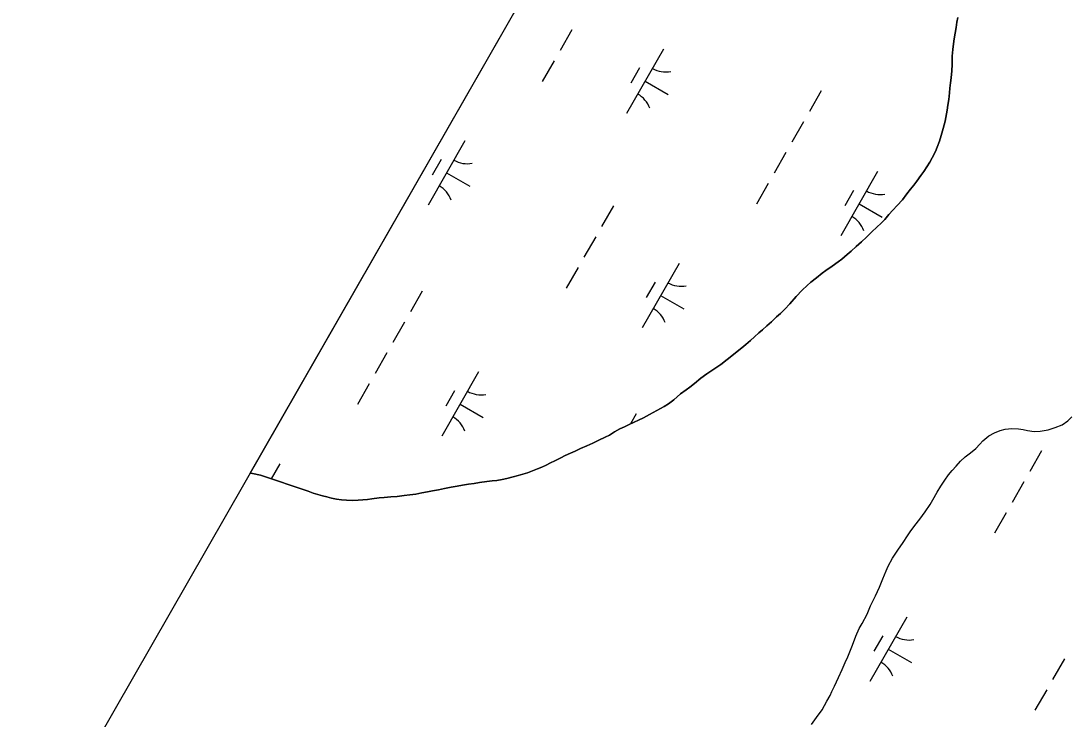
# Model space of a CAD drawing. Extents: x 3930721 to 3950824, y 220441 to 242861.
# Drawn here: x 3934273 to 3934980, y 226911 to 227382 of the extents above; entities that cross this region are included whole.
import ezdxf

# ---------------------------------------------------------------- set-up
doc = ezdxf.new("R2010")
doc.units = 0
for name, color, linetype in [('V-GRID-FRAM', 7, 'Continuous'), ('V-TOPO-SHOR', 7, 'Continuous'), ('V-WETL-SWMP', 7, 'Continuous')]:
    doc.layers.add(name, color=color, linetype=linetype)

msp = doc.modelspace()

# ---------------------------------------------------------------- linework, layer by layer
at = {"layer": 'V-GRID-FRAM'}
msp.add_lwpolyline([(3948829.04, 235080.94), (3941569.42, 222286.79), (3934009.8, 226348.12), (3941449.59, 239338.56), (3948829.04, 235080.94)], dxfattribs=at)
at = {"layer": 'V-TOPO-SHOR'}
for points in [[(3934819.77, 227216.56), (3934823.85, 227219.5), (3934826.19, 227221.4), (3934829.83, 227224.52), (3934832.52, 227226.77), (3934835.99, 227229.88), (3934839.47, 227233), (3934842.85, 227236.11), (3934846.32, 227239.49), (3934850.14, 227243.13), (3934852.48, 227245.46), (3934855.18, 227248.15), (3934858.04, 227251.44), (3934860.73, 227254.38), (3934863.51, 227257.5), (3934867.07, 227261.48), (3934870.02, 227265.46), (3934872.54, 227268.67), (3934874.88, 227271.35), (3934876.79, 227273.86), (3934879.57, 227277.76), (3934881.57, 227280.53), (3934883.65, 227283.65), (3934885.56, 227286.77), (3934887.21, 227289.71), (3934889.39, 227293.96), (3934890.6, 227296.99), (3934892.08, 227300.97), (3934893.3, 227304.78), (3934894.61, 227309.38), (3934895.89, 227314.45), (3934897.23, 227321.94), (3934897.75, 227325.24), (3934898.36, 227329.05), (3934898.8, 227333.64), (3934899.06, 227336.76), (3934899.42, 227340.23), (3934899.85, 227343.7), (3934900.47, 227348.46), (3934900.65, 227352.71), (3934900.57, 227358.17), (3934901.01, 227362.85), (3934901.44, 227366.49), (3934901.97, 227369.96), (3934902.58, 227373.77), (3934903.28, 227377.58), (3934903.89, 227381.14), (3934904.5, 227384.34)], [(3934434.2, 227075.67), (3934466.35, 227064.81), (3934469.73, 227063.6), (3934473.02, 227062.64), (3934476.06, 227061.77), (3934479.09, 227060.99), (3934482.12, 227060.2), (3934485.59, 227059.59), (3934488.97, 227059.15), (3934492.18, 227058.89), (3934496.16, 227058.71), (3934500.06, 227058.79), (3934503.18, 227059.05), (3934506.39, 227059.3), (3934509.42, 227059.73), (3934514.37, 227060.33), (3934517.66, 227060.59), (3934522.25, 227061.01), (3934526.42, 227061.36), (3934531.18, 227061.87), (3934535, 227062.38), (3934538.99, 227062.9), (3934542.98, 227063.67), (3934546.96, 227064.45), (3934550.26, 227065.14), (3934554.33, 227065.91), (3934558.23, 227066.77), (3934562.83, 227067.63), (3934566.82, 227068.24), (3934570.37, 227068.84), (3934574.62, 227069.61), (3934578.35, 227070.13), (3934581.9, 227070.73), (3934586.85, 227071.33), (3934590.49, 227071.93), (3934593.61, 227072.19), (3934597.33, 227072.7), (3934600.28, 227073.39), (3934604.62, 227074.51), (3934608.09, 227075.38), (3934611.21, 227076.33), (3934614.33, 227077.36), (3934617.62, 227078.57), (3934621.01, 227079.86), (3934623.96, 227081.08), (3934626.91, 227082.37), (3934629.85, 227083.93), (3934632.72, 227085.4), (3934636.71, 227087.39), (3934639.74, 227088.86), (3934643.21, 227090.5), (3934646.33, 227091.97), (3934650.06, 227093.61), (3934654.31, 227095.43), (3934658.3, 227097.33), (3934662.29, 227099.23), (3934666.71, 227101.3), (3934669.58, 227102.77), (3934672.96, 227104.85), (3934676.52, 227106.84), (3934679.64, 227108.39), (3934682.94, 227109.86), (3934686.14, 227111.42), (3934689.09, 227112.8), (3934692.48, 227114.44), (3934696.47, 227116.69), (3934701.58, 227119.29), (3934706.36, 227121.97), (3934709.39, 227123.78), (3934712.95, 227126.55), (3934717.37, 227130.53), (3934721.19, 227133.21), (3934723.79, 227134.95), (3934727.01, 227137.54), (3934731.17, 227141), (3934735.33, 227144.12), (3934740.02, 227147.23), (3934744.71, 227150.35), (3934749.04, 227153.63), (3934752.17, 227156.15), (3934755.64, 227159), (3934758.76, 227161.6), (3934761.54, 227163.85), (3934764.75, 227166.62), (3934767.44, 227169.04), (3934770.39, 227171.72), (3934772.65, 227173.8), (3934775.68, 227176.4), (3934778.81, 227179.17), (3934782.28, 227182.54), (3934784.79, 227184.7), (3934787.92, 227187.56), (3934791.13, 227191.28), (3934795.47, 227196.13), (3934799.55, 227200.38), (3934802.94, 227203.67), (3934805.45, 227205.91), (3934809.18, 227208.77), (3934813, 227211.89), (3934815.52, 227213.7), (3934819.77, 227216.56)], [(3934895.77, 227072.35), (3934898.2, 227075.81), (3934900.62, 227078.74), (3934903.4, 227081.85), (3934906.34, 227085.14), (3934909.29, 227088.07), (3934913.09, 227090.83), (3934916.56, 227093.77), (3934919.33, 227096.71), (3934921.41, 227098.95), (3934925.39, 227102.23), (3934929.2, 227104.3), (3934933, 227105.85), (3934936.46, 227106.71), (3934940.79, 227107.23), (3934945.29, 227107.05), (3934948.4, 227106.53), (3934951.51, 227105.83), (3934955.83, 227105.13), (3934959.98, 227105.47), (3934965.35, 227106.33), (3934970.02, 227107.88), (3934974.86, 227109.6), (3934978.67, 227112.37), (3934981.27, 227115.13)], [(3934427.33, 227077.15), (3934428.95, 227076.74), (3934434.2, 227075.67)], [(3934805.79, 226907.64), (3934809.26, 226912.31), (3934812.9, 226917.49), (3934816.19, 226923.2), (3934818.27, 226927), (3934819.49, 226929.77), (3934821.22, 226933.39), (3934824, 226939.27), (3934826.43, 226944.63), (3934828.51, 226949.3), (3934830.24, 226953.1), (3934833.02, 226960.01), (3934834.06, 226962.95), (3934835.79, 226967.1), (3934837.88, 226972.29), (3934839.96, 226975.57), (3934843.25, 226981.96), (3934845.68, 226987.5), (3934847.41, 226991.12), (3934848.97, 226994.41), (3934851.58, 227000.11), (3934853.83, 227005.82), (3934856.09, 227011.18), (3934857.48, 227014.29), (3934860.42, 227019.82), (3934864.06, 227025), (3934867.7, 227030.36), (3934870.47, 227034.68), (3934872.21, 227037.44), (3934875.5, 227041.76), (3934878.79, 227046.08), (3934882.43, 227050.92), (3934885.72, 227055.93), (3934887.63, 227059.04), (3934890.58, 227064.23), (3934893, 227068.2), (3934895.77, 227072.35)]]:
    msp.add_lwpolyline(points, dxfattribs=at)
at = {"layer": 'V-WETL-SWMP'}
for p, q in [((3934427.33, 227077.15), (3934919.83, 227937.1)), ((3934903.89, 227381.14), (3934903.28, 227377.58)), ((3934904.5, 227384.34), (3934903.89, 227381.14)), ((3934644.18, 227375.92), (3934636.23, 227362.04)), ((3934903.28, 227377.58), (3934902.58, 227373.77)), ((3934901.97, 227369.96), (3934901.44, 227366.49)), ((3934902.58, 227373.77), (3934901.97, 227369.96)), ((3934706.01, 227363.08), (3934681.16, 227319.69)), ((3934901.01, 227362.85), (3934900.57, 227358.17)), ((3934901.44, 227366.49), (3934901.01, 227362.85)), ((3934632.25, 227355.1), (3934624.3, 227341.21)), ((3934900.57, 227358.17), (3934900.65, 227352.71)), ((3934689.87, 227350.42), (3934683.91, 227340.01)), ((3934900.47, 227348.46), (3934899.85, 227343.7)), ((3934900.65, 227352.71), (3934900.47, 227348.46)), ((3934693.58, 227341.38), (3934709.2, 227332.44)), ((3934899.42, 227340.23), (3934899.06, 227336.76)), ((3934899.85, 227343.7), (3934899.42, 227340.23)), ((3934812.38, 227334.91), (3934804.43, 227321.03)), ((3934898.8, 227333.64), (3934898.36, 227329.05)), ((3934899.06, 227336.76), (3934898.8, 227333.64)), ((3934897.75, 227325.24), (3934897.23, 227321.94)), ((3934898.36, 227329.05), (3934897.75, 227325.24)), ((3934897.23, 227321.94), (3934895.89, 227314.45)), ((3934800.45, 227314.08), (3934792.5, 227300.2)), ((3934895.89, 227314.45), (3934894.61, 227309.38)), ((3934893.3, 227304.78), (3934892.08, 227300.97)), ((3934894.61, 227309.38), (3934893.3, 227304.78)), ((3934572.14, 227301.19), (3934547.29, 227257.8)), ((3934890.6, 227296.99), (3934889.39, 227293.96)), ((3934892.08, 227300.97), (3934890.6, 227296.99)), ((3934788.52, 227293.26), (3934780.57, 227279.37)), ((3934887.21, 227289.71), (3934885.56, 227286.77)), ((3934889.39, 227293.96), (3934887.21, 227289.71)), ((3934556, 227288.53), (3934550.04, 227278.12)), ((3934883.65, 227283.65), (3934881.57, 227280.53)), ((3934885.56, 227286.77), (3934883.65, 227283.65)), ((3934559.72, 227279.49), (3934575.34, 227270.55)), ((3934850.35, 227280.41), (3934825.5, 227237.02)), ((3934879.57, 227277.76), (3934876.79, 227273.86)), ((3934881.57, 227280.53), (3934879.57, 227277.76)), ((3934776.6, 227272.43), (3934768.64, 227258.55)), ((3934872.54, 227268.67), (3934870.02, 227265.46)), ((3934874.88, 227271.35), (3934872.54, 227268.67)), ((3934876.79, 227273.86), (3934874.88, 227271.35)), ((3934834.21, 227267.76), (3934828.25, 227257.34)), ((3934867.07, 227261.48), (3934863.51, 227257.5)), ((3934870.02, 227265.46), (3934867.07, 227261.48)), ((3934672.21, 227257.36), (3934664.26, 227243.47)), ((3934837.92, 227258.72), (3934853.54, 227249.77)), ((3934860.73, 227254.38), (3934858.04, 227251.44)), ((3934863.51, 227257.5), (3934860.73, 227254.38)), ((3934855.18, 227248.15), (3934852.48, 227245.46)), ((3934858.04, 227251.44), (3934855.18, 227248.15)), ((3934850.14, 227243.13), (3934846.32, 227239.49)), ((3934852.48, 227245.46), (3934850.14, 227243.13)), ((3934660.29, 227236.53), (3934652.34, 227222.65)), ((3934839.47, 227233), (3934836, 227229.88)), ((3934842.85, 227236.12), (3934839.47, 227233)), ((3934846.32, 227239.49), (3934842.85, 227236.12)), ((3934832.52, 227226.77), (3934829.83, 227224.52)), ((3934836, 227229.88), (3934832.52, 227226.77)), ((3934716.48, 227218.52), (3934691.63, 227175.13)), ((3934823.85, 227219.5), (3934819.77, 227216.56)), ((3934826.19, 227221.4), (3934823.85, 227219.5)), ((3934829.83, 227224.52), (3934826.19, 227221.4)), ((3934648.36, 227215.71), (3934640.41, 227201.82)), ((3934813, 227211.89), (3934809.18, 227208.77)), ((3934815.52, 227213.7), (3934813, 227211.89)), ((3934819.77, 227216.56), (3934815.52, 227213.7)), ((3934700.34, 227205.87), (3934694.38, 227195.45)), ((3934805.45, 227205.91), (3934802.94, 227203.66)), ((3934809.18, 227208.77), (3934805.45, 227205.91)), ((3934543.32, 227199.81), (3934535.37, 227185.92)), ((3934799.55, 227200.38), (3934795.47, 227196.13)), ((3934802.94, 227203.66), (3934799.55, 227200.38)), ((3934704.06, 227196.83), (3934719.68, 227187.88)), ((3934791.13, 227191.28), (3934787.92, 227187.56)), ((3934795.47, 227196.13), (3934791.13, 227191.28)), ((3934784.79, 227184.71), (3934782.28, 227182.54)), ((3934787.92, 227187.56), (3934784.79, 227184.71)), ((3934531.39, 227178.98), (3934523.44, 227165.1)), ((3934775.68, 227176.4), (3934772.65, 227173.8)), ((3934778.81, 227179.17), (3934775.68, 227176.4)), ((3934782.28, 227182.54), (3934778.81, 227179.17)), ((3934767.44, 227169.04), (3934764.75, 227166.62)), ((3934770.39, 227171.72), (3934767.44, 227169.04)), ((3934772.65, 227173.8), (3934770.39, 227171.72)), ((3934761.54, 227163.85), (3934758.76, 227161.6)), ((3934764.75, 227166.62), (3934761.54, 227163.85)), ((3934519.46, 227158.16), (3934511.51, 227144.27)), ((3934752.17, 227156.14), (3934749.04, 227153.64)), ((3934755.64, 227159), (3934752.17, 227156.14)), ((3934758.76, 227161.6), (3934755.64, 227159)), ((3934744.7, 227150.35), (3934740.02, 227147.23)), ((3934749.04, 227153.64), (3934744.7, 227150.35)), ((3934581.29, 227145.31), (3934556.44, 227101.92)), ((3934731.17, 227141), (3934727, 227137.54)), ((3934735.33, 227144.12), (3934731.17, 227141)), ((3934740.02, 227147.23), (3934735.33, 227144.12)), ((3934507.53, 227137.33), (3934499.58, 227123.44)), ((3934723.79, 227134.94), (3934721.19, 227133.21)), ((3934727, 227137.54), (3934723.79, 227134.94)), ((3934565.15, 227132.65), (3934559.19, 227122.24)), ((3934712.95, 227126.55), (3934709.39, 227123.78)), ((3934717.37, 227130.53), (3934712.95, 227126.55)), ((3934721.19, 227133.21), (3934717.37, 227130.53)), ((3934568.86, 227123.61), (3934584.48, 227114.67)), ((3934706.35, 227121.97), (3934701.58, 227119.29)), ((3934709.39, 227123.78), (3934706.35, 227121.97)), ((3934687.66, 227117.14), (3934683.7, 227110.23)), ((3934689.09, 227112.8), (3934686.15, 227111.42)), ((3934692.48, 227114.44), (3934689.09, 227112.8)), ((3934696.47, 227116.69), (3934692.48, 227114.44)), ((3934701.58, 227119.29), (3934696.47, 227116.69)), ((3934974.86, 227109.6), (3934978.67, 227112.37)), ((3934978.67, 227112.37), (3934981.27, 227115.13)), ((3934676.52, 227106.84), (3934672.96, 227104.85)), ((3934679.64, 227108.39), (3934676.52, 227106.84)), ((3934682.94, 227109.86), (3934679.64, 227108.39)), ((3934686.15, 227111.42), (3934682.94, 227109.86)), ((3934929.2, 227104.3), (3934933, 227105.85)), ((3934933, 227105.85), (3934936.46, 227106.71)), ((3934936.46, 227106.71), (3934940.79, 227107.23)), ((3934940.79, 227107.23), (3934945.29, 227107.05)), ((3934945.29, 227107.05), (3934948.4, 227106.53)), ((3934948.4, 227106.53), (3934951.51, 227105.83)), ((3934951.51, 227105.83), (3934955.83, 227105.13)), ((3934955.83, 227105.13), (3934959.98, 227105.47)), ((3934959.98, 227105.47), (3934965.35, 227106.33)), ((3934965.35, 227106.33), (3934970.02, 227107.88)), ((3934970.02, 227107.88), (3934974.86, 227109.6)), ((3934662.29, 227099.23), (3934658.3, 227097.33)), ((3934666.71, 227101.3), (3934662.29, 227099.23)), ((3934669.58, 227102.77), (3934666.71, 227101.3)), ((3934672.96, 227104.85), (3934669.58, 227102.77)), ((3934919.33, 227096.71), (3934921.41, 227098.95)), ((3934921.41, 227098.95), (3934925.39, 227102.23)), ((3934925.39, 227102.23), (3934929.2, 227104.3)), ((3934646.33, 227091.97), (3934643.21, 227090.5)), ((3934650.06, 227093.61), (3934646.33, 227091.97)), ((3934654.31, 227095.43), (3934650.06, 227093.61)), ((3934658.3, 227097.33), (3934654.31, 227095.43)), ((3934913.09, 227090.83), (3934916.56, 227093.77)), ((3934916.56, 227093.77), (3934919.33, 227096.71)), ((3934960.9, 227092.03), (3934952.95, 227078.14)), ((3934632.72, 227085.4), (3934629.85, 227083.93)), ((3934636.71, 227087.39), (3934632.72, 227085.4)), ((3934639.74, 227088.86), (3934636.71, 227087.39)), ((3934643.21, 227090.5), (3934639.74, 227088.86)), ((3934903.4, 227081.85), (3934906.34, 227085.14)), ((3934906.34, 227085.14), (3934909.29, 227088.07)), ((3934909.29, 227088.07), (3934913.09, 227090.83)), ((3934428.96, 227076.74), (3934427.33, 227077.15)), ((3934447.42, 227083.42), (3934441.56, 227073.18)), ((3934614.33, 227077.36), (3934611.21, 227076.33)), ((3934617.62, 227078.57), (3934614.33, 227077.36)), ((3934621.01, 227079.87), (3934617.62, 227078.57)), ((3934623.96, 227081.08), (3934621.01, 227079.87)), ((3934626.91, 227082.37), (3934623.96, 227081.08)), ((3934629.85, 227083.93), (3934626.91, 227082.37)), ((3934898.2, 227075.81), (3934900.63, 227078.74)), ((3934900.63, 227078.74), (3934903.4, 227081.85)), ((3934434.2, 227075.67), (3934428.96, 227076.74)), ((3934466.35, 227064.81), (3934434.2, 227075.67)), ((3934578.35, 227070.13), (3934574.62, 227069.61)), ((3934581.9, 227070.73), (3934578.35, 227070.13)), ((3934586.85, 227071.33), (3934581.9, 227070.73)), ((3934590.49, 227071.93), (3934586.85, 227071.33)), ((3934593.61, 227072.19), (3934590.49, 227071.93)), ((3934597.33, 227072.7), (3934593.61, 227072.19)), ((3934600.28, 227073.39), (3934597.33, 227072.7)), ((3934604.62, 227074.51), (3934600.28, 227073.39)), ((3934608.09, 227075.38), (3934604.62, 227074.51)), ((3934611.21, 227076.33), (3934608.09, 227075.38)), ((3934893, 227068.2), (3934895.77, 227072.35)), ((3934895.77, 227072.35), (3934898.2, 227075.81)), ((3934948.97, 227071.2), (3934941.02, 227057.32)), ((3934469.73, 227063.6), (3934466.35, 227064.81)), ((3934473.02, 227062.64), (3934469.73, 227063.6)), ((3934538.99, 227062.9), (3934535, 227062.38)), ((3934542.98, 227063.67), (3934538.99, 227062.9)), ((3934546.96, 227064.45), (3934542.98, 227063.67)), ((3934550.26, 227065.14), (3934546.96, 227064.45)), ((3934554.33, 227065.91), (3934550.26, 227065.14)), ((3934558.23, 227066.77), (3934554.33, 227065.91)), ((3934562.83, 227067.64), (3934558.23, 227066.77)), ((3934566.82, 227068.24), (3934562.83, 227067.64)), ((3934570.37, 227068.84), (3934566.82, 227068.24)), ((3934574.62, 227069.61), (3934570.37, 227068.84)), ((3934887.63, 227059.04), (3934890.58, 227064.23)), ((3934890.58, 227064.23), (3934893, 227068.2)), ((3934476.06, 227061.77), (3934473.02, 227062.64)), ((3934479.09, 227060.98), (3934476.06, 227061.77)), ((3934482.12, 227060.2), (3934479.09, 227060.98)), ((3934485.59, 227059.59), (3934482.12, 227060.2)), ((3934488.97, 227059.15), (3934485.59, 227059.59)), ((3934492.18, 227058.89), (3934488.97, 227059.15)), ((3934496.16, 227058.71), (3934492.18, 227058.89)), ((3934500.06, 227058.79), (3934496.16, 227058.71)), ((3934503.18, 227059.05), (3934500.06, 227058.79)), ((3934506.39, 227059.3), (3934503.18, 227059.05)), ((3934509.43, 227059.73), (3934506.39, 227059.3)), ((3934514.37, 227060.33), (3934509.43, 227059.73)), ((3934517.66, 227060.59), (3934514.37, 227060.33)), ((3934522.25, 227061.01), (3934517.66, 227060.59)), ((3934526.42, 227061.36), (3934522.25, 227061.01)), ((3934531.18, 227061.87), (3934526.42, 227061.36)), ((3934535, 227062.38), (3934531.18, 227061.87)), ((3934882.43, 227050.92), (3934885.72, 227055.93)), ((3934885.72, 227055.93), (3934887.63, 227059.04)), ((3934878.79, 227046.08), (3934882.43, 227050.92)), ((3934937.04, 227050.37), (3934929.09, 227036.49)), ((3934872.21, 227037.44), (3934875.5, 227041.76)), ((3934875.5, 227041.76), (3934878.79, 227046.08)), ((3934867.7, 227030.36), (3934870.47, 227034.68)), ((3934870.47, 227034.68), (3934872.21, 227037.44)), ((3934864.06, 227025), (3934867.7, 227030.36)), ((3934860.42, 227019.82), (3934864.06, 227025)), ((3934856.09, 227011.18), (3934857.48, 227014.29)), ((3934857.48, 227014.29), (3934860.42, 227019.82)), ((3934853.83, 227005.82), (3934856.09, 227011.18)), ((3934848.98, 226994.41), (3934851.58, 227000.11)), ((3934851.58, 227000.11), (3934853.83, 227005.82)), ((3934847.41, 226991.13), (3934848.98, 226994.41)), ((3934843.25, 226981.96), (3934845.68, 226987.5)), ((3934845.68, 226987.5), (3934847.41, 226991.13)), ((3934839.96, 226975.57), (3934843.25, 226981.96)), ((3934869.97, 226979.98), (3934845.12, 226936.59)), ((3934835.79, 226967.1), (3934837.88, 226972.29)), ((3934837.88, 226972.29), (3934839.96, 226975.57)), ((3934834.06, 226962.95), (3934835.79, 226967.1)), ((3934853.83, 226967.32), (3934847.87, 226956.91)), ((3934830.24, 226953.1), (3934833.02, 226960.01)), ((3934833.02, 226960.01), (3934834.06, 226962.95)), ((3934857.55, 226958.28), (3934873.17, 226949.34)), ((3934828.51, 226949.3), (3934830.24, 226953.1)), ((3934976.34, 226951.81), (3934968.39, 226937.93)), ((3934824, 226939.27), (3934826.43, 226944.63)), ((3934826.43, 226944.63), (3934828.51, 226949.3)), ((3934821.22, 226933.39), (3934824, 226939.27)), ((3934818.27, 226927), (3934819.49, 226929.77)), ((3934819.49, 226929.77), (3934821.22, 226933.39)), ((3934964.41, 226930.98), (3934956.46, 226917.1)), ((3934812.9, 226917.49), (3934816.19, 226923.2)), ((3934816.19, 226923.2), (3934818.27, 226927)), ((3934809.26, 226912.31), (3934812.9, 226917.49)), ((3934805.79, 226907.64), (3934809.26, 226912.31))]:
    msp.add_line(p, q, dxfattribs=at)
for centre, start, end in [((3934707.52, 227365.23), 239.42788, 280.97154), ((3934680.06, 227317.3), 19.42788, 60.97154), ((3934573.65, 227303.34), 239.42788, 280.97154), ((3934546.19, 227255.4), 19.42788, 60.97154), ((3934851.86, 227282.57), 239.42788, 280.97154), ((3934824.4, 227234.63), 19.42788, 60.97154), ((3934717.99, 227220.68), 239.42788, 280.97154), ((3934690.54, 227172.74), 19.42788, 60.97154), ((3934582.8, 227147.46), 239.42788, 280.97154), ((3934555.34, 227099.53), 19.42788, 60.97154), ((3934871.48, 226982.13), 239.42788, 280.97154), ((3934844.03, 226934.19), 19.42788, 60.97154)]:
    msp.add_arc(centre, 17.62, start, end, dxfattribs=at)

doc.saveas('drawing.dxf')
